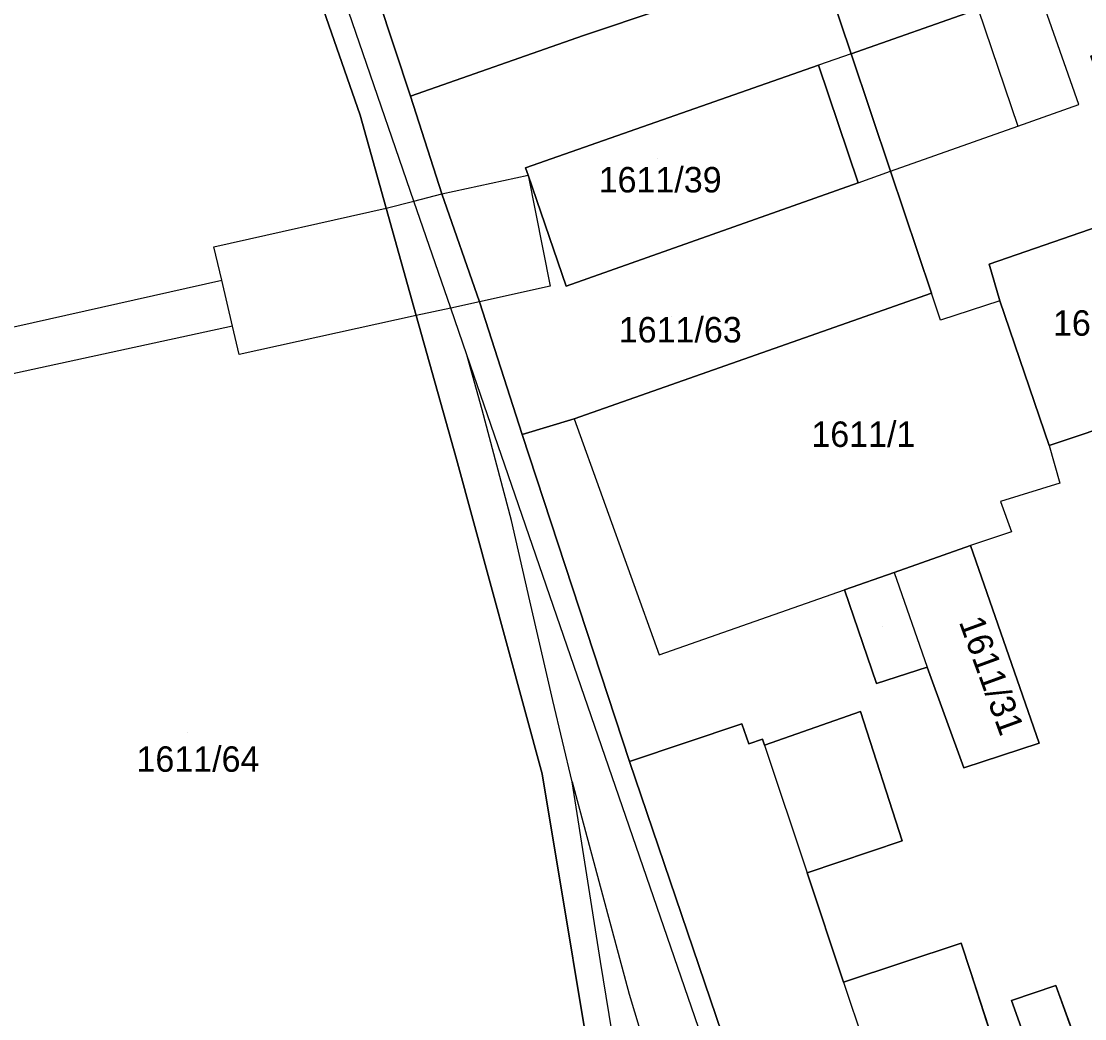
# Model space of a CAD drawing. Extents: x -263943 to -261149, y -1236934 to -1230686.
# Drawn here: x -262555.5 to -262471.9, y -1236502.8 to -1236424.4 of the extents above; entities that cross this region are included whole.
import ezdxf

# ---------------------------------------------------------------- set-up
doc = ezdxf.new("R2010")
doc.units = 0
for name, color, linetype in [('body_kn', 7, 'Continuous'), ('kladpar_druhypozemkov', 7, 'Continuous'), ('kladpar_hranice', 7, 'Continuous'), ('kladpar_parcelnecisla', 7, 'Continuous'), ('kladpar_plochy', 7, 'Continuous'), ('zappar_hrandruhpozemk', 7, 'Continuous')]:
    doc.layers.add(name, color=color, linetype=linetype)

msp = doc.modelspace()

# ---------------------------------------------------------------- linework, layer by layer
at = {"layer": 'body_kn'}
for p, q in [((-262511.32, -1236425.56), (-262511.32, -1236425.56)), ((-262490.28, -1236426.99), (-262490.28, -1236426.99)), ((-262490.28, -1236426.99), (-262490.28, -1236426.99)), ((-262492.84, -1236427.89), (-262492.84, -1236427.89)), ((-262524.93, -1236430.33), (-262524.93, -1236430.33)), ((-262472.38, -1236430.99), (-262472.38, -1236430.99)), ((-262528.88, -1236431.81), (-262528.88, -1236431.81)), ((-262477.16, -1236432.68), (-262477.16, -1236432.68)), ((-262515.88, -1236435.96), (-262515.88, -1236435.96)), ((-262487.17, -1236436.23), (-262487.17, -1236436.23)), ((-262487.17, -1236436.23), (-262487.17, -1236436.23)), ((-262515.67, -1236436.52), (-262515.67, -1236436.52)), ((-262515.67, -1236436.52), (-262515.67, -1236436.52)), ((-262489.72, -1236437.13), (-262489.72, -1236437.13)), ((-262489.72, -1236437.13), (-262489.72, -1236437.13)), ((-262522.45, -1236438.01), (-262522.45, -1236438.01)), ((-262522.45, -1236438.01), (-262522.45, -1236438.01)), ((-262524.65, -1236438.57), (-262524.65, -1236438.57)), ((-262526.83, -1236439.13), (-262526.83, -1236439.13)), ((-262526.83, -1236439.13), (-262526.83, -1236439.13)), ((-262540.37, -1236442.16), (-262540.37, -1236442.16)), ((-262540.37, -1236442.16), (-262540.37, -1236442.16)), ((-262479.42, -1236443.52), (-262479.42, -1236443.52)), ((-262539.75, -1236444.79), (-262539.75, -1236444.79)), ((-262513.95, -1236445.26), (-262513.95, -1236445.26)), ((-262512.68, -1236445.26), (-262512.68, -1236445.26)), ((-262483.95, -1236445.8), (-262483.95, -1236445.8)), ((-262478.58, -1236446.41), (-262478.58, -1236446.41)), ((-262478.58, -1236446.41), (-262478.58, -1236446.41)), ((-262521.76, -1236446.98), (-262521.76, -1236446.98)), ((-262519.49, -1236446.48), (-262519.49, -1236446.48)), ((-262519.49, -1236446.48), (-262519.49, -1236446.48)), ((-262524.46, -1236447.57), (-262524.46, -1236447.57)), ((-262524.46, -1236447.57), (-262524.46, -1236447.57)), ((-262483.24, -1236447.92), (-262483.24, -1236447.92)), ((-262538.9, -1236448.4), (-262538.9, -1236448.4)), ((-262538.9, -1236448.4), (-262538.9, -1236448.4)), ((-262538.38, -1236450.63), (-262538.38, -1236450.63)), ((-262520.49, -1236450.66), (-262520.49, -1236450.66)), ((-262520.49, -1236450.66), (-262520.49, -1236450.66)), ((-262519.28, -1236454.98), (-262519.28, -1236454.98)), ((-262519.28, -1236454.98), (-262519.28, -1236454.98)), ((-262512.05, -1236455.68), (-262512.05, -1236455.68)), ((-262512.05, -1236455.68), (-262512.05, -1236455.68)), ((-262516.13, -1236456.92), (-262516.13, -1236456.92)), ((-262474.7, -1236457.77), (-262474.7, -1236457.77)), ((-262474.7, -1236457.77), (-262474.7, -1236457.77)), ((-262521.3, -1236458.84), (-262521.3, -1236458.84)), ((-262473.86, -1236460.74), (-262473.86, -1236460.74)), ((-262478.52, -1236462.17), (-262478.52, -1236462.17)), ((-262516.97, -1236463.66), (-262516.97, -1236463.66)), ((-262477.67, -1236464.55), (-262477.67, -1236464.55)), ((-262480.89, -1236465.64), (-262480.89, -1236465.64)), ((-262486.88, -1236467.75), (-262486.88, -1236467.75)), ((-262486.88, -1236467.75), (-262486.88, -1236467.75)), ((-262490.79, -1236469.12), (-262490.79, -1236469.12)), ((-262515.53, -1236469.99), (-262515.53, -1236469.99)), ((-262515.53, -1236469.99), (-262515.53, -1236469.99)), ((-262505.37, -1236474.24), (-262505.37, -1236474.24)), ((-262484.29, -1236475.21), (-262484.29, -1236475.21)), ((-262484.29, -1236475.21), (-262484.29, -1236475.21)), ((-262488.27, -1236476.48), (-262488.27, -1236476.48)), ((-262513.73, -1236477.81), (-262513.73, -1236477.81)), ((-262489.55, -1236478.68), (-262489.55, -1236478.68)), ((-262498.86, -1236479.65), (-262498.86, -1236479.65)), ((-262498.33, -1236481.22), (-262498.33, -1236481.22)), ((-262497.24, -1236480.85), (-262497.24, -1236480.85)), ((-262497.08, -1236481.34), (-262497.08, -1236481.34)), ((-262497.08, -1236481.34), (-262497.08, -1236481.34)), ((-262475.49, -1236481.16), (-262475.49, -1236481.16)), ((-262507.69, -1236482.61), (-262507.69, -1236482.61)), ((-262481.42, -1236483.1), (-262481.42, -1236483.1)), ((-262514.56, -1236483.59), (-262514.56, -1236483.59)), ((-262512.21, -1236484.22), (-262512.21, -1236484.22)), ((-262512.21, -1236484.22), (-262512.21, -1236484.22)), ((-262486.26, -1236488.85), (-262486.26, -1236488.85)), ((-262493.74, -1236491.36), (-262493.74, -1236491.36)), ((-262481.63, -1236496.88), (-262481.63, -1236496.88)), ((-262509.98, -1236498.32), (-262509.98, -1236498.32)), ((-262480.9, -1236499.11), (-262480.9, -1236499.11)), ((-262490.87, -1236499.96), (-262490.87, -1236499.96)), ((-262490.87, -1236499.96), (-262490.87, -1236499.96)), ((-262474.18, -1236500.21), (-262474.18, -1236500.21)), ((-262507.72, -1236500.91), (-262507.72, -1236500.91)), ((-262507.72, -1236500.91), (-262507.72, -1236500.91)), ((-262477.66, -1236501.4), (-262477.66, -1236501.4))]:
    msp.add_line(p, q, dxfattribs=at)
at = {"layer": 'kladpar_druhypozemkov'}
for p, q in [((-262505.49, -1236435.19), (-262505.49, -1236435.19)), ((-262504.37, -1236447.61), (-262504.37, -1236447.61)), ((-262489.69, -1236456.33), (-262489.69, -1236456.33)), ((-262487.83, -1236472), (-262487.83, -1236472)), ((-262542.43, -1236480.34), (-262542.43, -1236480.34))]:
    msp.add_line(p, q, dxfattribs=at)
at = {"layer": 'kladpar_hranice'}
for p, q in [((-262490.28, -1236426.99), (-262480.29, -1236423.49)), ((-262490.28, -1236426.99), (-262487.17, -1236436.23)), ((-262526.83, -1236439.13), (-262524.46, -1236447.57))]:
    msp.add_line(p, q, dxfattribs=at)
for points in [[(-262439.44, -1236406.95), (-262439.23, -1236407.43), (-262446.44, -1236410.02), (-262475.57, -1236421.89), (-262480.29, -1236423.49), (-262490.28, -1236426.99), (-262492.85, -1236419.34), (-262511.32, -1236425.56), (-262524.93, -1236430.33), (-262532.54, -1236407.27), (-262548.71, -1236363.28), (-262550.14, -1236359.4), (-262555.32, -1236345.3), (-262554.29, -1236344.93), (-262542.14, -1236340.6), (-262525.69, -1236344.2), (-262507.15, -1236343.94), (-262497.64, -1236340.57), (-262462.86, -1236327.63), (-262435.35, -1236405.56), (-262439.44, -1236406.95)], [(-262548.71, -1236363.28), (-262532.54, -1236407.27), (-262524.93, -1236430.33), (-262522.45, -1236438.01), (-262519.49, -1236446.48), (-262516.13, -1236456.92), (-262507.69, -1236482.61), (-262488.62, -1236538.72)], [(-262419.33, -1236780.76), (-262472.55, -1236624.74), (-262483.29, -1236593.94), (-262494.28, -1236564.34), (-262499.2, -1236547.9), (-262509.72, -1236512.7), (-262514.56, -1236483.59), (-262521.3, -1236458.84), (-262524.46, -1236447.57), (-262526.83, -1236439.13), (-262528.88, -1236431.81), (-262543.84, -1236388.84), (-262546.1, -1236382.57), (-262552.15, -1236364.99)], [(-262543.84, -1236388.84), (-262528.88, -1236431.81), (-262526.83, -1236439.13)], [(-262524.46, -1236447.57), (-262521.3, -1236458.84), (-262514.56, -1236483.59), (-262509.72, -1236512.7), (-262499.2, -1236547.9), (-262502.43, -1236548.99), (-262502.1, -1236550), (-262507.62, -1236551.91), (-262500.4, -1236573.67), (-262498.7, -1236573.09), (-262500.98, -1236566.45), (-262494.28, -1236564.34), (-262483.29, -1236593.94), (-262522.82, -1236607.43), (-262556.06, -1236512.78), (-262575.7, -1236456.35), (-262576.84, -1236453.1), (-262578.63, -1236447.93), (-262577.75, -1236447.63), (-262579.34, -1236442.89), (-262580.27, -1236443.22), (-262593.33, -1236405.21)], [(-262487.17, -1236436.23), (-262483.95, -1236445.8), (-262512.05, -1236455.68), (-262516.13, -1236456.92), (-262519.49, -1236446.48), (-262522.45, -1236438.01), (-262524.93, -1236430.33), (-262511.32, -1236425.56), (-262492.85, -1236419.34), (-262490.28, -1236426.99)], [(-262471.44, -1236427.18), (-262467.22, -1236439.31), (-262479.42, -1236443.52), (-262478.58, -1236446.41), (-262474.7, -1236457.77), (-262462.33, -1236453.64), (-262456, -1236471.36), (-262451.51, -1236469.68), (-262466.53, -1236425.58), (-262471.44, -1236427.18)], [(-262451.51, -1236469.68), (-262456, -1236471.36), (-262462.33, -1236453.64), (-262474.7, -1236457.77), (-262478.58, -1236446.41), (-262479.42, -1236443.52), (-262467.22, -1236439.31), (-262471.44, -1236427.18), (-262466.53, -1236425.58), (-262451.51, -1236469.68)], [(-262478.36, -1236506.91), (-262480.9, -1236499.11), (-262481.63, -1236496.88), (-262490.87, -1236499.96), (-262493.74, -1236491.36), (-262486.26, -1236488.85), (-262489.55, -1236478.68), (-262497.08, -1236481.34), (-262497.24, -1236480.85), (-262498.33, -1236481.22), (-262498.86, -1236479.65), (-262507.69, -1236482.61), (-262516.13, -1236456.92), (-262512.05, -1236455.68), (-262483.95, -1236445.8), (-262487.17, -1236436.23), (-262490.28, -1236426.99)], [(-262515.67, -1236436.52), (-262515.88, -1236435.96), (-262492.84, -1236427.89), (-262489.72, -1236437.13), (-262512.68, -1236445.26), (-262515.67, -1236436.52)], [(-262515.67, -1236436.52), (-262512.68, -1236445.26), (-262489.72, -1236437.13), (-262492.84, -1236427.89), (-262515.88, -1236435.96), (-262515.67, -1236436.52)], [(-262480.89, -1236465.64), (-262486.88, -1236467.75), (-262490.79, -1236469.12), (-262488.27, -1236476.48), (-262484.29, -1236475.21), (-262481.42, -1236483.1), (-262475.49, -1236481.16), (-262480.89, -1236465.64)], [(-262484.29, -1236475.21), (-262488.27, -1236476.48), (-262490.79, -1236469.12), (-262486.88, -1236467.75), (-262480.89, -1236465.64), (-262475.49, -1236481.16), (-262481.42, -1236483.1), (-262484.29, -1236475.21)], [(-262475.74, -1236514.97), (-262474.69, -1236514.61), (-262474.31, -1236515.74), (-262471.63, -1236523.72), (-262471.01, -1236525.58), (-262464.08, -1236546.19), (-262474.03, -1236549.58), (-262466.34, -1236571.47), (-262476.03, -1236574.78), (-262488.62, -1236538.72), (-262507.69, -1236482.61), (-262498.86, -1236479.65), (-262498.33, -1236481.22), (-262497.24, -1236480.85), (-262497.08, -1236481.34), (-262489.55, -1236478.68), (-262486.26, -1236488.85), (-262493.74, -1236491.36), (-262490.87, -1236499.96), (-262481.63, -1236496.88), (-262480.9, -1236499.11), (-262478.36, -1236506.91), (-262475.74, -1236514.97)], [(-262462.14, -1236514.72), (-262465.29, -1236515.91), (-262467.32, -1236509.8), (-262470.29, -1236510.82), (-262469.62, -1236512.85), (-262474.69, -1236514.61), (-262475.74, -1236514.97), (-262478.36, -1236506.91), (-262475.99, -1236506.09), (-262477.66, -1236501.4), (-262474.18, -1236500.21), (-262472.49, -1236504.88), (-262471.64, -1236507.17), (-262468.67, -1236506.15), (-262469.09, -1236504.79), (-262442.01, -1236495.85), (-262439.6, -1236502.77), (-262463.49, -1236510.65), (-262462.14, -1236514.72)], [(-262472.49, -1236504.88), (-262474.18, -1236500.21), (-262477.66, -1236501.4), (-262475.99, -1236506.09)]]:
    msp.add_lwpolyline(points, dxfattribs=at)
at = {"layer": 'kladpar_plochy'}
for p, q in [((-262543.84, -1236388.84), (-262528.88, -1236431.81)), ((-262511.32, -1236425.56), (-262492.85, -1236419.34)), ((-262492.85, -1236419.34), (-262490.28, -1236426.99)), ((-262490.28, -1236426.99), (-262480.29, -1236423.49)), ((-262524.93, -1236430.33), (-262511.32, -1236425.56)), ((-262487.17, -1236436.23), (-262490.28, -1236426.99)), ((-262490.28, -1236426.99), (-262487.17, -1236436.23)), ((-262492.84, -1236427.89), (-262515.88, -1236435.96)), ((-262489.72, -1236437.13), (-262492.84, -1236427.89)), ((-262522.45, -1236438.01), (-262524.93, -1236430.33)), ((-262528.88, -1236431.81), (-262526.83, -1236439.13)), ((-262515.88, -1236435.96), (-262515.67, -1236436.52)), ((-262483.95, -1236445.8), (-262487.17, -1236436.23)), ((-262487.17, -1236436.23), (-262483.95, -1236445.8)), ((-262515.67, -1236436.52), (-262512.68, -1236445.26)), ((-262512.68, -1236445.26), (-262489.72, -1236437.13)), ((-262519.49, -1236446.48), (-262522.45, -1236438.01)), ((-262526.83, -1236439.13), (-262524.46, -1236447.57)), ((-262467.22, -1236439.31), (-262479.42, -1236443.52)), ((-262479.42, -1236443.52), (-262478.58, -1236446.41)), ((-262512.05, -1236455.68), (-262483.95, -1236445.8)), ((-262483.95, -1236445.8), (-262512.05, -1236455.68)), ((-262478.58, -1236446.41), (-262474.7, -1236457.77)), ((-262516.13, -1236456.92), (-262519.49, -1236446.48)), ((-262524.46, -1236447.57), (-262521.3, -1236458.84)), ((-262474.7, -1236457.77), (-262462.33, -1236453.64)), ((-262516.13, -1236456.92), (-262512.05, -1236455.68)), ((-262512.05, -1236455.68), (-262516.13, -1236456.92)), ((-262507.69, -1236482.61), (-262516.13, -1236456.92)), ((-262521.3, -1236458.84), (-262514.56, -1236483.59)), ((-262480.89, -1236465.64), (-262486.88, -1236467.75)), ((-262475.49, -1236481.16), (-262480.89, -1236465.64)), ((-262486.88, -1236467.75), (-262490.79, -1236469.12)), ((-262490.79, -1236469.12), (-262488.27, -1236476.48)), ((-262488.27, -1236476.48), (-262484.29, -1236475.21)), ((-262484.29, -1236475.21), (-262481.42, -1236483.1)), ((-262489.55, -1236478.68), (-262497.08, -1236481.34)), ((-262486.26, -1236488.85), (-262489.55, -1236478.68)), ((-262498.86, -1236479.65), (-262507.69, -1236482.61)), ((-262498.33, -1236481.22), (-262498.86, -1236479.65)), ((-262497.24, -1236480.85), (-262498.33, -1236481.22)), ((-262497.08, -1236481.34), (-262497.24, -1236480.85)), ((-262481.42, -1236483.1), (-262475.49, -1236481.16)), ((-262514.56, -1236483.59), (-262509.72, -1236512.7)), ((-262493.74, -1236491.36), (-262486.26, -1236488.85)), ((-262490.87, -1236499.96), (-262493.74, -1236491.36)), ((-262481.63, -1236496.88), (-262490.87, -1236499.96)), ((-262480.9, -1236499.11), (-262481.63, -1236496.88)), ((-262478.36, -1236506.91), (-262480.9, -1236499.11)), ((-262474.18, -1236500.21), (-262477.66, -1236501.4)), ((-262472.49, -1236504.88), (-262474.18, -1236500.21)), ((-262477.66, -1236501.4), (-262475.99, -1236506.09))]:
    msp.add_line(p, q, dxfattribs=at)
for points in [[(-262439.44, -1236406.95), (-262439.23, -1236407.43), (-262446.44, -1236410.02), (-262475.57, -1236421.89), (-262480.29, -1236423.49), (-262490.28, -1236426.99), (-262492.85, -1236419.34), (-262511.32, -1236425.56), (-262524.93, -1236430.33), (-262532.54, -1236407.27), (-262548.71, -1236363.28), (-262550.14, -1236359.4), (-262555.32, -1236345.3), (-262554.29, -1236344.93), (-262542.14, -1236340.6), (-262525.69, -1236344.2), (-262507.15, -1236343.94), (-262497.64, -1236340.57), (-262462.86, -1236327.63), (-262435.35, -1236405.56)], [(-262451.51, -1236469.68), (-262456, -1236471.36), (-262462.33, -1236453.64), (-262474.7, -1236457.77), (-262478.58, -1236446.41), (-262479.42, -1236443.52), (-262467.22, -1236439.31), (-262471.44, -1236427.18), (-262466.53, -1236425.58)], [(-262515.67, -1236436.52), (-262515.88, -1236435.96), (-262492.84, -1236427.89), (-262489.72, -1236437.13), (-262512.68, -1236445.26)], [(-262484.29, -1236475.21), (-262488.27, -1236476.48), (-262490.79, -1236469.12), (-262486.88, -1236467.75), (-262480.89, -1236465.64), (-262475.49, -1236481.16), (-262481.42, -1236483.1)], [(-262475.74, -1236514.97), (-262474.69, -1236514.61), (-262474.31, -1236515.74), (-262471.63, -1236523.72), (-262471.01, -1236525.58), (-262464.08, -1236546.19), (-262474.03, -1236549.58), (-262466.34, -1236571.47), (-262476.03, -1236574.78), (-262488.62, -1236538.72), (-262507.69, -1236482.61), (-262498.86, -1236479.65), (-262498.33, -1236481.22), (-262497.24, -1236480.85), (-262497.08, -1236481.34), (-262489.55, -1236478.68), (-262486.26, -1236488.85), (-262493.74, -1236491.36), (-262490.87, -1236499.96), (-262481.63, -1236496.88), (-262480.9, -1236499.11), (-262478.36, -1236506.91)], [(-262462.14, -1236514.72), (-262465.29, -1236515.91), (-262467.32, -1236509.8), (-262470.29, -1236510.82), (-262469.62, -1236512.85), (-262474.69, -1236514.61), (-262475.74, -1236514.97), (-262478.36, -1236506.91), (-262475.99, -1236506.09), (-262477.66, -1236501.4), (-262474.18, -1236500.21), (-262472.49, -1236504.88), (-262471.64, -1236507.17), (-262468.67, -1236506.15), (-262469.09, -1236504.79), (-262442.01, -1236495.85), (-262439.6, -1236502.77), (-262463.49, -1236510.65)]]:
    msp.add_lwpolyline(points, close=True, dxfattribs=at)
for points in [[(-262419.33, -1236780.76), (-262472.55, -1236624.74), (-262483.29, -1236593.94), (-262494.28, -1236564.34), (-262499.2, -1236547.9), (-262509.72, -1236512.7), (-262514.56, -1236483.59), (-262521.3, -1236458.84), (-262524.46, -1236447.57), (-262526.83, -1236439.13), (-262528.88, -1236431.81), (-262543.84, -1236388.84)], [(-262532.54, -1236407.27), (-262524.93, -1236430.33), (-262522.45, -1236438.01), (-262519.49, -1236446.48), (-262516.13, -1236456.92), (-262507.69, -1236482.61), (-262488.62, -1236538.72), (-262476.03, -1236574.78), (-262472.65, -1236584.45), (-262470.88, -1236589.28), (-262467.75, -1236597.85), (-262461.66, -1236614.82), (-262460.81, -1236617.02), (-262445.58, -1236662.23)]]:
    msp.add_lwpolyline(points, dxfattribs=at)
at = {"layer": 'zappar_hrandruhpozemk'}
for p, q in [((-262472.38, -1236430.99), (-262475.57, -1236421.89)), ((-262480.29, -1236423.49), (-262477.16, -1236432.68)), ((-262490.28, -1236426.99), (-262492.84, -1236427.89)), ((-262489.72, -1236437.13), (-262487.17, -1236436.23)), ((-262540.37, -1236442.16), (-262526.83, -1236439.13)), ((-262576.84, -1236453.1), (-262539.75, -1236444.79)), ((-262513.95, -1236445.26), (-262519.49, -1236446.48)), ((-262483.24, -1236447.92), (-262483.95, -1236445.8)), ((-262478.58, -1236446.41), (-262483.24, -1236447.92)), ((-262538.9, -1236448.4), (-262575.7, -1236456.35)), ((-262519.28, -1236454.98), (-262520.49, -1236450.66)), ((-262512.05, -1236455.68), (-262505.37, -1236474.24)), ((-262474.7, -1236457.77), (-262473.86, -1236460.74)), ((-262473.86, -1236460.74), (-262478.52, -1236462.17)), ((-262486.88, -1236467.75), (-262484.29, -1236475.21)), ((-262505.37, -1236474.24), (-262490.79, -1236469.12)), ((-262513.73, -1236477.81), (-262515.53, -1236469.99)), ((-262512.21, -1236484.22), (-262513.73, -1236477.81)), ((-262497.08, -1236481.34), (-262493.74, -1236491.36)), ((-262490.87, -1236499.96), (-262484.42, -1236519.29))]:
    msp.add_line(p, q, dxfattribs=at)
for points in [[(-262520.49, -1236450.66), (-262521.76, -1236446.98), (-262524.65, -1236438.57), (-262550.28, -1236364.06)], [(-262487.17, -1236436.23), (-262477.16, -1236432.68), (-262472.38, -1236430.99)], [(-262522.45, -1236438.01), (-262515.67, -1236436.52), (-262513.95, -1236445.26)], [(-262526.83, -1236439.13), (-262524.65, -1236438.57), (-262522.45, -1236438.01)], [(-262524.46, -1236447.57), (-262538.38, -1236450.63), (-262538.9, -1236448.4), (-262539.75, -1236444.79), (-262540.37, -1236442.16)], [(-262519.49, -1236446.48), (-262521.76, -1236446.98), (-262524.46, -1236447.57)], [(-262481.17, -1236564.85), (-262495.76, -1236522.46), (-262520.49, -1236450.66)], [(-262515.53, -1236469.99), (-262516.97, -1236463.66), (-262519.28, -1236454.98)], [(-262478.52, -1236462.17), (-262477.67, -1236464.55), (-262480.89, -1236465.64)], [(-262489.43, -1236569.95), (-262498.53, -1236543.75), (-262506.5, -1236516.99), (-262508.38, -1236508.11), (-262509.98, -1236498.32), (-262512.21, -1236484.22), (-262507.72, -1236500.91)], [(-262507.72, -1236500.91), (-262505.14, -1236509.5), (-262502.74, -1236516.84), (-262495.89, -1236536.76), (-262485.04, -1236568.26)]]:
    msp.add_lwpolyline(points, dxfattribs=at)

# ---------------------------------------------------------------- texts
at = {"layer": 'kladpar_parcelnecisla'}
for s, p in [('1611/39', (-262510.125, -1236437.89)), ('1611/24', (-262474.409, -1236449.15)), ('1611/63', (-262508.545, -1236449.68)), ('1611/1', (-262493.402, -1236457.89)), ('1611/64', (-262546.462, -1236483.42))]:
    msp.add_text(s, height=2, dxfattribs=at).set_placement(p)
msp.add_text('1611/31', height=2, rotation=290, dxfattribs=at).set_placement((-262481.821, -1236471.635))

doc.saveas('drawing.dxf')
